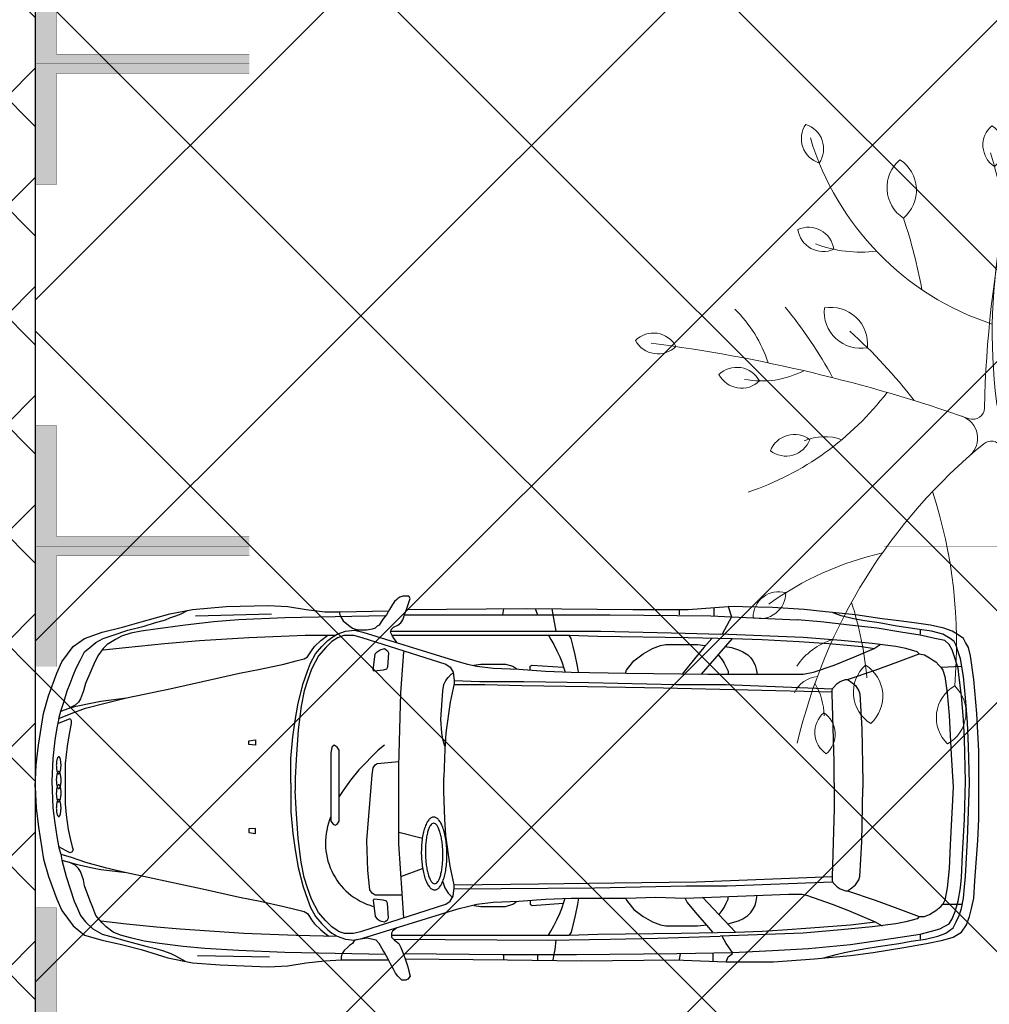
# Model space of a CAD drawing. Header units: millimetres. Extents: x 747415 to 1601423, y -236173 to 551995.
# Tile 340 of 549: x 1062428 to 1067454, y 208563 to 213667. Entities that reach past the tile are written whole.
import ezdxf

# ---------------------------------------------------------------- set-up
doc = ezdxf.new("R2010")
doc.units = ezdxf.units.MM
doc.header["$LTSCALE"] = 100
doc.header["$MEASUREMENT"] = 0
doc.linetypes.add('DASHED2', pattern=[9.525, 6.35, -3.175])
doc.layers.get('0').update_dxf_attribs({"linetype": 'CONTINUOUS', "lineweight": 0})
for name, color, linetype in [('T--A9041_VERHARDING_Parkeren', 9, 'CONTINUOUS'), ('T--L9041_VERHARDING_Parkeren', 9, 'DASHED2'), ('T--L9041_VERHARDING_Wegen', 7, 'CONTINUOUS'), ('T--L9082_INRICHTING_SPECIFIEK_Auto', 8, 'CONTINUOUS')]:
    doc.layers.add(name, color=color, linetype=linetype)
for name, color, linetype, lineweight in [('T--A9041_VERHARDING_Wegen', 21, 'CONTINUOUS', 0), ('T--A9042_BEPLANTING', 90, 'CONTINUOUS', 0), ('T--L9042_BOMEN', 84, 'CONTINUOUS', 0), ('T--L9067_BEHEERVOORZIENING_Belijning', 7, 'DASHED2', 0)]:
    doc.layers.add(name, color=color, linetype=linetype, lineweight=lineweight)
doc.layers.add('T--A9072_BELIJNING', color=7, linetype='CONTINUOUS', lineweight=0, true_color=0xffffff)

# ---------------------------------------------------------------- blocks, each defined once
blk = doc.blocks.new('auto33')
for p, q in [((2426.937, 925.125), (2421.775, 894.2)), ((2592.1, 926.137), (2602.75, 894.2)), ((3337.262, 920.812), (3337.262, 894.2)), ((3518.237, 931.462), (3518.237, 888.875)), ((830.324, 888.875), (1224.2, 899.525)), ((4588.075, 819.687), (4588.075, 793.075)), ((3454.362, 585.487), (3614.037, 771.775)), ((2006.612, -266.126), (1884.2, -234.188)), ((1894.85, -463.063), (2006.612, -420.476)), ((3459.687, -569.513), (3630.012, -750.475)), ((4588.075, -761.125), (4588.075, -787.738)), ((2427.1, -867.575), (2427.1, -894.188)), ((2602.75, -867.575), (2602.75, -894.188)), ((3342.587, -862.25), (3337.262, -894.188)), ((3512.912, -858.813), (3512.912, -899.513)), ((840.975, -872.9), (1213.55, -878.225))]:
    blk.add_line(p, q)
for points in [[(1873.55, 750.487), (1852.262, 782.425), (1841.612, 803.712), (1846.937, 819.687), (1857.587, 830.325), (1878.875, 840.974), (1894.85, 851.612), (1905.487, 867.587), (1916.137, 899.525), (1926.775, 926.137), (1932.099, 942.1), (1937.425, 958.075), (1942.75, 979.362), (1937.425, 990), (1905.487, 990), (1889.525, 984.687), (1878.875, 979.362), (1873.55, 974.037), (1862.912, 963.387), (1852.262, 947.425), (1836.3, 920.812), (1820.325, 894.2), (1804.362, 872.912), (1793.712, 856.937), (1783.075, 840.974), (1772.424, 835.65), (1761.775, 825), (1745.812, 819.687), (1719.2, 814.362), (1655.325, 814.362)], [(0, 0), (5.325, 117.099), (15.975, 218.225), (42.587, 383.225), (69.2, 473.712), (111.775, 590.812), (138.387, 649.362), (196.937, 729.2), (255.487, 771.775), (345.975, 803.712), (452.425, 830.325), (548.225, 856.937), (697.262, 899.525), (814.362, 920.812), (989.999, 936.775), (1208.225, 942.1), (1309.362, 936.775), (1405.162, 920.812), (1500.975, 910.162), (1580.812, 910.162), (1833.062, 915.425)], [(1924.637, 920.799), (2544.2, 926.137), (3097.749, 920.812), (3385.162, 920.812), (3592.75, 936.775)], [(2677.262, 926.137), (2682.587, 894.2), (2698.55, 809.037)], [(3592.75, 936.775), (3608.712, 883.55), (3560.812, 793.075)], [(3582.099, -904.838), (3826.937, -904.838), (4039.85, -888.863), (4226.137, -872.9), (4343.237, -856.938), (4502.912, -830.325), (4620.012, -809.025), (4705.174, -793.063), (4758.4, -777.1), (4800.975, -750.475), (4827.587, -713.225), (4843.562, -670.638), (4854.2, -628.063), (4864.849, -574.838), (4870.175, -484.35), (4886.137, -276.776), (4891.462, -165), (4891.462, 31.937), (4891.462, 186.3), (4880.812, 383.225), (4864.849, 558.875), (4848.875, 681.299), (4838.237, 723.875), (4822.262, 750.487), (4811.625, 771.775), (4779.687, 793.075), (4753.075, 809.037), (4710.487, 825), (4641.3, 840.974), (4556.137, 851.612), (4476.3, 862.262), (4391.137, 872.912), (4252.75, 894.2), (4098.399, 910.162), (3986.625, 920.812), (3821.624, 931.462), (3592.75, 936.775)], [(122.425, 356.612), (133.062, 393.875), (149.037, 447.099), (165, 500.325), (180.975, 537.587), (196.937, 580.162), (212.912, 617.425), (234.2, 660), (255.487, 702.587), (282.1, 723.875), (314.037, 750.487), (351.299, 771.775), (404.525, 787.75), (479.037, 814.362), (564.2, 835.65), (617.425, 851.612), (675.975, 867.587), (697.262, 878.225), (729.2, 888.875), (755.812, 899.525), (789.287, 916.25)], [(1815, 888.875), (1293.387, 878.225), (1053.875, 867.587), (926.137, 856.937), (777.1, 840.974), (622.75, 819.687), (548.225, 809.037), (495, 798.387), (447.1, 782.425), (415.162, 766.462), (372.587, 739.837), (351.299, 718.55), (324.675, 681.299), (303.387, 638.712), (287.425, 601.449), (260.812, 537.587), (250.162, 500.325), (234.2, 457.75), (223.55, 441.774), (207.587, 425.812), (175.65, 409.837)], [(1575.487, 910.162), (1580.812, 888.875), (1596.775, 862.262), (1623.387, 840.974), (1644.687, 825), (1676.612, 814.362)], [(1914.362, 894.2), (2581.462, 894.2), (2980.65, 894.2), (3502.262, 888.875), (3608.712, 883.55), (3949.362, 867.587)], [(4087.75, -883.55), (4151.625, -867.575), (4194.2, -856.938), (4247.425, -846.288), (4305.974, -835.638), (4369.85, -825), (4476.3, -809.025), (4540.174, -798.388), (4614.687, -787.738), (4678.562, -771.775), (4721.137, -755.8), (4758.4, -729.188), (4774.362, -697.251), (4790.325, -665.326), (4800.975, -628.063), (4811.625, -574.838), (4816.937, -516.288), (4822.262, -463.063), (4832.912, -271.451), (4843.562, 21.3), (4838.237, 212.912), (4832.912, 335.325), (4822.262, 463.075), (4811.625, 574.837), (4795.65, 665.325), (4785.012, 702.587), (4774.362, 734.525), (4763.712, 755.812), (4742.424, 771.775), (4705.174, 793.075), (4646.625, 809.037), (4572.1, 819.687), (4465.649, 835.65), (4375.175, 851.612), (4300.649, 862.262), (4242.1, 872.912), (4178.237, 888.875), (4135.649, 904.837)], [(3614.037, -856.938), (3821.624, -846.288), (4007.912, -835.638), (4226.137, -814.35), (4343.237, -798.388), (4449.687, -782.413), (4518.875, -771.775), (4588.075, -761.125), (4646.625, -745.163), (4689.2, -734.513), (4737.099, -707.9), (4753.075, -681.288), (4769.037, -644.025), (4785.012, -590.8), (4795.65, -521.613), (4800.975, -468.388), (4806.3, -345.963), (4816.937, -165), (4822.262, 31.937), (4816.937, 250.162), (4811.625, 351.3), (4800.975, 473.712), (4790.325, 569.525), (4785.012, 617.425), (4763.712, 681.299), (4753.075, 713.225), (4737.099, 739.837), (4715.812, 761.137), (4662.587, 771.775), (4588.075, 787.75), (4486.937, 803.712), (4364.525, 825), (4220.812, 840.974), (4071.787, 856.937), (3949.362, 867.587)], [(122.425, 356.612), (186.287, 383.225), (260.812, 409.837), (361.937, 436.449), (473.712, 463.075), (697.262, 510.975), (867.587, 548.225), (1059.2, 590.812), (1165.65, 612.1), (1288.075, 638.712), (1351.937, 654.687), (1394.525, 665.325), (1410.487, 675.975), (1421.137, 691.937), (1431.774, 707.912), (1447.75, 729.2), (1479.687, 761.137), (1516.937, 787.75)], [(351.299, 713.225), (468.387, 723.875), (670.649, 745.162), (851.612, 761.137), (1107.1, 777.1), (1399.837, 787.75), (1554.2, 787.75)], [(1325.325, 21.3), (1325.325, 149.037), (1335.975, 260.812), (1346.612, 345.975), (1362.587, 436.449), (1389.2, 537.587), (1410.487, 601.449), (1426.45, 644.037), (1453.074, 691.937), (1485, 729.2), (1516.937, 761.137), (1538.225, 777.1), (1564.837, 793.075), (1607.425, 809.037), (1655.325, 814.362), (1697.912, 803.712), (2145, 665.325), (2198.225, 649.362), (2240.812, 638.712), (2288.712, 628.075), (2373.875, 617.425), (2506.937, 612.1), (2645.325, 601.449), (2778.387, 596.137), (3065.812, 590.812), (3486.3, 585.487), (3858.874, 585.487), (3981.299, 585.487), (4034.525, 596.137), (4140.974, 633.387), (4247.425, 675.975), (4348.55, 718.55)], [(1570.162, 777.1), (1538.225, 755.812), (1506.3, 723.875), (1469.037, 681.299), (1431.774, 612.1), (1410.487, 553.55), (1394.525, 500.325), (1378.55, 420.487), (1362.587, 298.062), (1351.937, 143.712), (1346.612, 47.912), (1346.612, -15.963)], [(1570.162, 777.1), (1602.1, 787.75), (1650, 787.75), (1692.587, 777.1), (2129.037, 638.712), (2150.325, 622.75), (2166.3, 596.137), (2171.612, 553.55), (2171.612, 537.587), (2150.325, 441.774), (2129.037, 282.099), (2123.712, 196.937), (2118.387, 53.224)], [(1843.387, 809.037), (2475, 809.037), (2932.75, 809.037), (3369.2, 798.387), (3550.162, 793.075)], [(1849.6, 787.75), (2086.462, 787.75), (2437.75, 787.75), (2661.3, 787.75), (2767.75, 787.75), (2916.775, 782.425), (3385.162, 777.1), (3614.037, 771.775)], [(2661.3, 787.75), (2671.937, 766.462), (2687.912, 739.837), (2703.875, 707.912), (2719.85, 675.975), (2730.487, 649.362), (2741.137, 612.1), (2746.462, 596.137)], [(2815.65, 596.137), (2810.325, 628.075), (2799.687, 686.612), (2789.037, 729.2), (2778.387, 771.775), (2767.75, 787.75)], [(3507.587, 771.775), (3465.012, 723.875), (3417.099, 665.325), (3374.524, 612.1), (3353.237, 585.487)], [(4210.175, 558.875), (4353.875, 606.774), (4470.975, 649.362), (4582.749, 691.937), (4572.1, 702.587), (4513.562, 718.55), (4460.324, 729.2), (4337.912, 745.162), (4178.237, 761.137), (3981.299, 777.1), (3550.162, 793.075)], [(3614.037, 771.775), (3768.4, 766.462), (3960.012, 755.812), (4114.362, 745.162), (4284.687, 729.2), (4348.55, 718.55), (4380.487, 739.837)], [(1756.462, 601.449), (1751.137, 606.774), (1761.775, 691.937), (1772.424, 702.587), (1788.387, 713.225), (1809.687, 718.55), (1825.65, 707.912), (1830.975, 697.262), (1825.65, 622.75), (1820.325, 612.1), (1804.362, 606.774), (1756.462, 601.449)], [(3060.487, 590.812), (3065.812, 606.774), (3076.462, 622.75), (3103.074, 654.687), (3150.975, 691.937), (3198.875, 718.55), (3241.462, 734.525), (3268.075, 739.837), (3433.075, 739.837), (3473.374, 734.087)], [(3576.774, 729.2), (3608.712, 723.875), (3645.975, 713.225), (3667.262, 702.587), (3693.874, 686.612), (3709.85, 670.65), (3720.487, 654.687), (3731.137, 633.387), (3736.462, 612.1), (3741.787, 585.487)], [(1910.812, -675.963), (1884.2, -292.738), (1884.2, 111.775), (1894.85, 489.687), (1910.812, 702.587)], [(3539.524, 686.612), (3560.812, 660), (3571.462, 644.037), (3582.099, 622.75), (3592.75, 601.449), (3592.75, 585.487)], [(4582.749, 691.937), (4609.362, 686.612), (4635.975, 670.65), (4651.937, 660), (4667.912, 649.362), (4683.875, 633.387), (4694.525, 622.75), (4800.975, 628.075)], [(2272.749, 633.387), (2310, 638.712), (2437.75, 638.712), (2475, 628.075), (2490.975, 617.425), (2496.3, 612.1)], [(2565.487, 606.774), (2565.487, 628.075), (2576.137, 633.387), (2735.812, 622.75)], [(4694.525, 622.75), (4705.174, 606.774), (4715.812, 574.837), (4726.462, 489.687), (4737.099, 372.587), (4747.75, 170.325), (4758.4, 0), (4742.424, -298.063), (4737.099, -420.476), (4726.462, -521.613), (4715.812, -585.475), (4705.174, -606.775)], [(2123.712, 212.912), (2113.074, 250.162), (2107.75, 282.099), (2102.425, 351.3), (2113.074, 500.325), (2118.387, 532.262), (2129.037, 553.55), (2139.687, 569.525), (2155.65, 585.487), (2166.3, 590.812)], [(2171.612, 553.55), (2304.687, 548.225), (2533.55, 548.225), (2868.875, 542.912), (3321.3, 532.262), (3582.099, 532.262), (4130.325, 510.975)], [(2171.612, 532.262), (2331.3, 532.262), (2522.912, 526.937), (2863.55, 521.612), (3257.424, 516.3), (4130.325, 495)], [(4140.974, 21.3), (4140.974, 133.062), (4130.325, 484.362), (4130.325, 505.65), (4135.649, 516.3), (4156.937, 537.587), (4172.912, 548.225), (4199.525, 558.875), (4210.175, 558.875), (4226.137, 548.225), (4252.75, 526.937), (4268.712, 500.325), (4274.037, 484.362), (4284.687, 303.387), (4290.012, 26.612), (4290.012, -5.313)], [(133.062, 393.875), (175.65, 409.837), (212.912, 420.487), (287.425, 436.449), (340.65, 447.099), (473.712, 463.075)], [(122.425, 356.612), (111.775, 308.712), (101.137, 244.837), (90.487, 149.037), (85.162, 31.937), (90.487, -106.451), (101.137, -186.288), (111.775, -255.475), (122.425, -314.025), (133.062, -345.963)], [(117.1, 330), (180.975, 356.612), (186.287, 345.975), (186.287, 330), (175.65, 276.774), (165, 212.912), (154.362, 122.424), (154.362, -85.163), (159.675, -143.7), (170.324, -218.225), (180.975, -266.126), (191.612, -308.7), (196.937, -324.675), (191.612, -335.325), (180.975, -340.638), (159.675, -330), (122.425, -308.7)], [(1107.225, 241.062), (1141.85, 246.187), (1141.85, 219.062), (1107.225, 222.312), (1107.225, 241.062)], [(1532.912, 175.65), (1532.912, -175.638), (1543.55, -191.613), (1554.2, -196.938), (1564.837, -191.613), (1575.487, -175.638), (1575.487, -159.675), (1575.487, 191.612), (1564.837, 207.587), (1548.875, 218.225), (1538.225, 207.587), (1532.912, 175.65)], [(1809.687, 218.225), (1777.75, 191.612), (1676.612, 90.487), (1634.037, 37.262), (1607.425, 0), (1596.775, -15.963), (1575.487, -47.9)], [(1900.162, -558.863), (1761.775, -558.863), (1745.812, -548.225), (1735.162, -532.251), (1724.525, -431.125), (1719.2, -276.776), (1745.812, 63.875), (1751.137, 101.137), (1761.775, 117.099), (1772.424, 122.424), (1884.2, 133.062)], [(1570.162, -745.163), (1602.1, -755.8), (1650, -755.8), (1692.587, -745.163), (2129.037, -606.775), (2150.325, -590.8), (2166.3, -564.188), (2171.612, -521.613), (2171.612, -505.638), (2150.325, -409.838), (2129.037, -250.163), (2123.712, -165), (2118.387, -21.288), (2118.387, 53.224)], [(0, 0), (5.325, -106.451), (15.975, -207.575), (42.587, -372.575), (69.2, -463.063), (111.775, -580.163), (138.387, -638.713), (196.937, -718.55), (255.487, -766.45), (345.975, -793.063), (447.1, -814.35), (548.225, -840.963), (686.612, -883.55), (814.362, -910.163), (958.062, -920.8), (1208.225, -931.45), (1309.362, -926.125), (1405.162, -910.163), (1500.975, -899.513), (1586.137, -894.188), (1830.975, -894.188)], [(1325.325, 21.3), (1325.325, -127.738), (1335.975, -239.513), (1346.612, -324.675), (1362.587, -415.163), (1389.2, -516.288), (1410.487, -580.163), (1426.45, -622.738), (1453.074, -670.638), (1485, -707.9), (1516.937, -739.838), (1538.225, -755.8), (1564.837, -771.775), (1607.425, -787.738), (1655.325, -793.063), (1697.912, -782.413), (2145, -644.025), (2198.225, -628.063), (2240.812, -617.413), (2288.712, -606.775), (2373.875, -596.125), (2506.937, -590.8), (2645.325, -580.163), (2778.387, -574.838), (3065.812, -574.838), (3214.849, -569.513), (3369.2, -574.838), (3640.65, -564.188), (3906.787, -553.55), (3975.974, -553.55), (3997.262, -558.863), (4130.325, -606.775), (4215.487, -638.713), (4353.875, -697.251), (4391.137, -718.55)], [(4140.974, 21.3), (4140.974, 0), (4140.974, -111.776), (4130.325, -463.063), (4130.325, -484.35), (4135.649, -495), (4156.937, -516.288), (4172.912, -526.938), (4199.525, -537.576), (4210.175, -537.576), (4226.137, -526.938), (4252.75, -505.638), (4268.712, -479.025), (4274.037, -463.063), (4284.687, -282.088), (4290.012, -5.313)], [(1570.162, -745.163), (1538.225, -723.863), (1506.3, -691.938), (1469.037, -649.35), (1431.774, -580.163), (1410.487, -521.613), (1394.525, -468.388), (1378.55, -388.55), (1362.587, -266.126), (1351.937, -111.776), (1346.612, -15.963)], [(1107.225, -234.988), (1141.85, -240.113), (1141.85, -212.988), (1107.225, -216.238), (1107.225, -234.988)], [(133.062, -345.963), (186.287, -361.938), (260.812, -388.55), (361.937, -415.163), (473.712, -441.775), (697.262, -489.675), (867.587, -526.938), (1059.2, -569.513), (1165.65, -590.8), (1288.075, -617.413), (1351.937, -633.388), (1394.525, -644.025), (1410.487, -654.675), (1421.137, -670.638), (1431.774, -686.613), (1447.75, -707.9), (1479.687, -739.838), (1500.975, -755.8), (1522.262, -771.775)], [(133.062, -345.963), (138.387, -377.901), (159.675, -463.063), (180.975, -526.938), (202.262, -590.8), (218.225, -628.063), (234.2, -665.326), (260.812, -697.251), (298.062, -734.513), (345.975, -761.125), (404.525, -777.1), (457.75, -793.063), (521.612, -809.025), (580.162, -825), (622.75, -835.638), (660, -846.288), (702.587, -862.25), (723.875, -872.9), (745.162, -883.55), (776.312, -902.238)], [(138.387, -377.901), (175.65, -388.55), (212.912, -399.188), (287.425, -415.163), (340.65, -425.8), (473.712, -441.775)], [(1815, -867.575), (1293.387, -856.938), (1053.875, -846.288), (878.225, -835.638), (766.45, -825), (644.037, -809.025), (564.2, -798.388), (500.325, -782.413), (441.775, -766.45), (404.525, -750.475), (367.262, -723.863), (345.975, -702.575), (314.037, -665.326), (298.062, -622.738), (282.1, -585.475), (255.487, -510.963), (250.162, -479.025), (234.2, -436.45), (223.55, -420.476), (207.587, -404.513), (175.65, -388.55)], [(2113.074, -489.675), (2123.712, -521.613), (2139.687, -548.225), (2150.325, -558.863), (2160.975, -569.513)], [(2171.612, -505.638), (2608.075, -500.325), (3001.937, -495), (3427.75, -489.675), (4130.325, -463.063)], [(2171.612, -526.938), (2900.812, -521.613), (3374.524, -510.963), (3587.425, -510.963), (4130.325, -489.675)], [(4210.175, -537.576), (4353.875, -585.475), (4470.975, -628.063), (4582.749, -670.638), (4572.1, -681.288), (4513.562, -697.251), (4460.324, -707.9), (4337.912, -723.863), (4178.237, -739.838), (3981.299, -755.8), (3550.162, -771.775)], [(3589.962, -707.926), (3645.975, -691.938), (3667.262, -681.288), (3693.874, -665.326), (3709.85, -649.35), (3720.487, -633.388), (3731.137, -612.088), (3736.462, -590.8), (3741.574, -560.151)], [(1756.462, -580.163), (1751.137, -585.475), (1761.775, -670.638), (1772.424, -681.288), (1788.387, -691.938), (1809.687, -697.251), (1825.65, -686.613), (1830.975, -675.963), (1825.65, -601.45), (1820.325, -590.8), (1804.362, -585.475), (1756.462, -580.163)], [(2272.749, -612.088), (2310, -617.413), (2437.75, -617.413), (2475, -606.775), (2490.975, -596.125), (2496.3, -590.8)], [(2565.487, -585.475), (2565.487, -606.775), (2576.137, -612.088), (2735.812, -601.45)], [(2661.3, -766.45), (2671.937, -745.163), (2687.912, -718.55), (2703.875, -686.613), (2719.85, -654.675), (2730.487, -628.063), (2741.137, -590.8), (2746.462, -574.838)], [(2815.65, -574.838), (2810.325, -606.775), (2799.687, -665.326), (2789.037, -707.9), (2778.387, -750.475), (2767.75, -766.45)], [(3060.487, -574.838), (3065.812, -585.475), (3076.462, -601.45), (3103.074, -633.388), (3150.975, -670.638), (3198.875, -697.251), (3241.462, -713.225), (3268.075, -718.55), (3433.075, -718.55), (3480.975, -713.225)], [(3512.912, -750.475), (3470.325, -702.575), (3433.075, -660.001), (3379.849, -596.125), (3369.2, -574.838)], [(3544.849, -660.001), (3560.812, -638.713), (3571.462, -622.738), (3582.099, -601.45), (3592.75, -580.163), (3592.75, -566.063)], [(4582.749, -670.638), (4609.362, -670.638), (4635.975, -660.001), (4667.912, -638.713), (4694.525, -617.413), (4705.174, -606.775), (4806.3, -606.775)], [(340.65, -691.938), (473.712, -707.9), (628.062, -723.863), (750.487, -734.513), (1080.487, -755.8), (1351.937, -766.45), (1564.837, -771.775)], [(3630.012, -750.475), (3768.4, -745.163), (3874.85, -739.838), (4018.549, -729.188), (4226.137, -713.225), (4353.875, -697.251)], [(1873.55, -729.188), (1852.262, -745.163), (1846.937, -755.8), (1846.937, -777.1), (1862.912, -793.063), (1884.2, -809.025), (1894.85, -830.325), (1905.487, -856.938), (1916.137, -883.55), (1926.775, -915.475), (1932.099, -931.45), (1937.425, -952.738), (1942.75, -979.351), (1932.099, -995.325), (1921.462, -1000.638), (1900.162, -1000.638), (1878.875, -979.351), (1868.225, -963.388), (1857.587, -942.1), (1841.612, -915.475), (1830.975, -894.188), (1809.687, -856.938), (1804.362, -846.288), (1783.075, -809.025), (1767.1, -793.063), (1719.2, -782.413), (1655.325, -793.063)], [(1846.937, -766.45), (2086.462, -766.45), (2437.75, -766.45), (2661.3, -766.45), (2767.75, -766.45), (2916.775, -761.125), (3347.912, -755.8), (3630.012, -750.475)], [(1655.325, -793.063), (1644.687, -809.025), (1628.712, -819.676), (1618.075, -830.325), (1602.1, -846.288), (1591.462, -862.25), (1586.137, -878.225), (1586.137, -894.188)], [(1857.287, -787.438), (2661.3, -793.063), (2980.65, -787.738), (3225.487, -782.413), (3550.162, -771.775)], [(2698.55, -793.063), (2693.237, -840.963), (2687.912, -867.575), (2682.587, -894.188)], [(3582.099, -904.838), (3592.75, -878.225), (3614.037, -862.25), (3614.037, -856.938), (3582.099, -809.025), (3560.812, -771.775)], [(1905.487, -862.25), (2421.775, -867.575), (2805, -867.575), (3326.625, -862.25), (3614.037, -856.938)], [(1916.137, -888.863), (2448.387, -894.188), (2831.625, -899.513), (3315.975, -894.188), (3582.099, -904.838)]]:
    blk.add_lwpolyline(points)
for points in [[(121.249, 70.05, 0.15715148), (123.632, 70.889, 0.0898848), (125.928, 73.391, 0.04910718), (128.05, 77.46, 0.03066448), (129.916, 82.938, 0.02177548), (131.455, 89.616, 0.01717029), (132.606, 97.236, 0.01477699), (133.328, 105.507, 0.01374023), (133.59, 114.11, 0.01374023), (133.384, 122.714, 0.01477699), (132.717, 130.989, 0.01717029), (131.614, 138.617, 0.02177548), (130.119, 145.305, 0.03066448), (128.289, 150.795, 0.04910718), (126.194, 154.877, 0.0898848), (123.914, 157.394, 0.15715148), (121.537, 158.249, 0.15715148), (119.155, 157.41, 0.0898848), (116.859, 154.908, 0.04910718), (114.737, 150.839, 0.03066448), (112.871, 145.361, 0.02177548), (111.332, 138.683, 0.01717029), (110.18, 131.063, 0.01477699), (109.459, 122.792, 0.01374023), (109.197, 114.189, 0.01374023), (109.403, 105.585, 0.01477699), (110.07, 97.31, 0.01717029), (111.172, 89.682, 0.02177548), (112.667, 82.994, 0.03066448), (114.498, 77.504, 0.04910718), (116.593, 73.422, 0.0898848), (118.873, 70.905, 0.15715148)], [(121.825, -7.038, 0.15570612), (124.227, -6.175, 0.08991562), (126.526, -3.65, 0.04943001), (128.633, 0.439, 0.0309529), (130.468, 5.935, 0.02200981), (131.96, 12.628, 0.01736704), (133.05, 20.26, 0.01495166), (133.699, 28.537, 0.01390479), (133.88, 37.142, 0.01390479), (133.587, 45.744, 0.01495166), (132.83, 54.013, 0.01736704), (131.64, 61.63, 0.02200981), (130.062, 68.302, 0.0309529), (128.155, 73.775, 0.04943001), (125.995, 77.836, 0.08991562), (123.663, 80.33, 0.15570612), (121.249, 81.162, 0.15570612), (118.847, 80.299, 0.08991562), (116.548, 77.774, 0.04943001), (114.441, 73.685, 0.0309529), (112.606, 68.189, 0.02200981), (111.114, 61.496, 0.01736704), (110.024, 53.864, 0.01495166), (109.375, 45.587, 0.01390479), (109.194, 36.982, 0.01390479), (109.487, 28.38, 0.01495166), (110.244, 20.111, 0.01736704), (111.434, 12.494, 0.02200981), (113.012, 5.822, 0.0309529), (114.919, 0.349, 0.04943001), (117.079, -3.712, 0.08991562), (119.411, -6.206, 0.15570612)], [(121.825, 13.112, 0.15570612), (119.411, 12.28, 0.08991562), (117.079, 9.786, 0.04943001), (114.919, 5.725, 0.0309529), (113.012, 0.252, 0.02200981), (111.434, -6.42, 0.01736704), (110.244, -14.037, 0.01495166), (109.487, -22.306, 0.01390479), (109.194, -30.908, 0.01390479), (109.375, -39.513, 0.01495166), (110.024, -47.79, 0.01736704), (111.114, -55.422, 0.02200981), (112.606, -62.115, 0.0309529), (114.441, -67.611, 0.04943001), (116.548, -71.7, 0.08991562), (118.847, -74.225, 0.15570612), (121.249, -75.088, 0.15570612), (123.663, -74.256, 0.08991562), (125.995, -71.762, 0.04943001), (128.155, -67.701, 0.0309529), (130.062, -62.228, 0.02200981), (131.64, -55.556, 0.01736704), (132.83, -47.939, 0.01495166), (133.587, -39.67, 0.01390479), (133.88, -31.068, 0.01390479), (133.699, -22.463, 0.01495166), (133.05, -14.186, 0.01736704), (131.96, -6.554, 0.02200981), (130.468, 0.139, 0.0309529), (128.633, 5.635, 0.04943001), (126.526, 9.724, 0.08991562), (124.227, 12.249, 0.15570612)], [(121.249, -63.976, 0.15715148), (118.873, -64.831, 0.0898848), (116.593, -67.348, 0.04910718), (114.498, -71.43, 0.03066448), (112.667, -76.92, 0.02177548), (111.172, -83.608, 0.01717029), (110.07, -91.236, 0.01477699), (109.403, -99.511, 0.01374023), (109.197, -108.115, 0.01374023), (109.459, -116.718, 0.01477699), (110.18, -124.989, 0.01717029), (111.332, -132.609, 0.02177548), (112.871, -139.287, 0.03066448), (114.737, -144.765, 0.04910718), (116.859, -148.834, 0.0898848), (119.155, -151.336, 0.15715148), (121.537, -152.175, 0.15715148), (123.914, -151.32, 0.0898848), (126.194, -148.803, 0.04910718), (128.289, -144.721, 0.03066448), (130.119, -139.231, 0.02177548), (131.614, -132.543, 0.01717029), (132.717, -124.915, 0.01477699), (133.384, -116.64, 0.01374023), (133.59, -108.036, 0.01374023), (133.328, -99.433, 0.01477699), (132.606, -91.162, 0.01717029), (131.455, -83.542, 0.02177548), (129.916, -76.864, 0.03066448), (128.05, -71.386, 0.04910718), (125.928, -67.317, 0.0898848), (123.632, -64.815, 0.15715148)], [(2070.489, -532.255, 0.12935202), (2083.407, -528.442, 0.08825051), (2095.727, -517.514, 0.05492558), (2106.975, -499.891, 0.03660649), (2116.718, -476.25, 0.02685995), (2124.583, -447.501, 0.0215486), (2130.266, -414.747, 0.01871385), (2133.55, -379.248, 0.01746963), (2134.308, -342.367, 0.01746963), (2132.512, -305.522, 0.01871385), (2128.229, -270.13, 0.0215486), (2121.626, -237.549, 0.02685995), (2112.955, -209.032, 0.03660649), (2102.549, -185.676, 0.05492558), (2090.81, -168.376, 0.08825051), (2078.187, -157.8, 0.12935202), (2065.166, -154.352, 0.12935202), (2052.247, -158.165, 0.08825051), (2039.928, -169.093, 0.05492558), (2028.68, -186.716, 0.03660649), (2018.937, -210.356, 0.02685995), (2011.072, -239.106, 0.0215486), (2005.389, -271.86, 0.01871385), (2002.105, -307.359, 0.01746963), (2001.347, -344.24, 0.01746963), (2003.143, -381.085, 0.01871385), (2007.426, -416.477, 0.0215486), (2014.029, -449.058, 0.02685995), (2022.7, -477.575, 0.03660649), (2033.105, -500.931, 0.05492558), (2044.845, -518.231, 0.08825051), (2057.468, -528.807, 0.12935202)], [(2070.489, -500.32, 0.15236329), (2079.253, -497.153, 0.08994173), (2087.578, -488.075, 0.05017132), (2095.144, -473.432, 0.0316287), (2101.66, -453.789, 0.02256312), (2106.876, -429.9, 0.01783336), (2110.592, -402.683, 0.01536641), (2112.664, -373.185, 0.01429585), (2113.013, -342.538, 0.01429585), (2111.625, -311.92, 0.01536641), (2108.555, -282.508, 0.01783336), (2103.919, -255.433, 0.02256312), (2097.896, -231.735, 0.0316287), (2090.718, -212.324, 0.05017132), (2082.66, -197.946, 0.08994173), (2074.032, -189.155, 0.15236329), (2065.166, -186.287, 0.15236329), (2056.402, -189.454, 0.08994173), (2048.077, -198.532, 0.05017132), (2040.511, -213.175, 0.0316287), (2033.995, -232.818, 0.02256312), (2028.779, -256.707, 0.01783336), (2025.063, -283.923, 0.01536641), (2022.991, -313.422, 0.01429585), (2022.642, -344.069, 0.01429585), (2024.03, -374.687, 0.01536641), (2027.1, -404.099, 0.01783336), (2031.736, -431.174, 0.02256312), (2037.758, -454.872, 0.0316287), (2044.937, -474.283, 0.05017132), (2052.994, -488.661, 0.08994173), (2061.622, -497.452, 0.15236329)]]:
    blk.add_lwpolyline(points, format="xyb", close=True)
blk.add_arc((1846.278, -288.964), 341.955, 156.406556, 253.844983)
blk = doc.blocks.new('boom26')
for centre, radius, start, end in [((155.7, 1905), 132.8, 103.0821, 209.3601), ((9.9, 1969.2), 132.8, 283.0821, 29.3601), ((2713.7, 860.7), 2847.5, 157.8706, 194.6902), ((-37, 1751.1), 132.8, 129.691, 235.969), ((-196.1, 1743.2), 132.8, 309.691, 55.969), ((25.8, 1694.3), 147.2, 169.7791, 241.1753), ((185.5, 1474.8), 132.8, 83.1766, 189.4546), ((70.3, 1584.8), 132.8, 263.1766, 9.4546), ((-362.8, 2000.5), 688.5, 293.5336, 321.1072), ((-659.1, 1432.1), 132.8, 149.5314, 255.8094), ((-806, 1370.7), 132.8, 329.5314, 75.8094), ((-199.5, 1371.8), 189.7, 139.2589, 245.537), ((-421.8, 1323), 189.7, 319.2589, 65.537), ((-1163.5, 1406.5), 132.8, 161.751, 268.029), ((-1294.2, 1315.4), 132.8, 341.751, 88.029), ((1710.4, 3800.5), 3830.1, 218.5331, 241.7877), ((-2075.7, 884.9), 1445.9, 355.513, 21.8929), ((368.4, 1461.7), 697.8, 193.8405, 224.247), ((936.5, 1172.1), 132.8, 82.8871, 189.1651), ((821.9, 1282.7), 132.8, 262.8871, 9.1651), ((1196.1, 1147.7), 132.8, 56.6076, 162.8856), ((1142.3, 1297.6), 132.8, 236.6076, 342.8856), ((280.5, 1007.6), 189.7, 103.0821, 209.3601), ((72.3, 1099.4), 189.7, 283.0821, 29.3601), ((2322.5, -556.2), 2147.2, 124.9862, 161.6941), ((1401.7, 856), 666.1, 151.7973, 176.9648), ((-924.8, 1385.2), 1141.4, 314.8692, 341.5947), ((1118, 714.4), 189.7, 56.6076, 162.8856), ((1041.1, 928.6), 189.7, 236.6076, 342.8856), ((-543.1, 3036.5), 2706.6, 291.933, 303.1444), ((-995.8, 509.1), 189.7, 9.3193, 115.5973), ((-890.6, 710.8), 189.7, 189.3193, 295.5973), ((-624.7, 1194.2), 679.7, 239.8131, 293.7836), ((-1943.9, 389.4), 132.8, 4.7677, 111.0458), ((-1859.3, 524.3), 132.8, 184.7677, 291.0458), ((-1360.8, 278.9), 189.7, 2.7217, 108.9997), ((1477.5, 301.2), 189.7, 51.1528, 157.4308), ((-332.2, 2833.4), 2847.5, 236.9681, 273.6695), ((-1233.1, 467.2), 189.7, 182.7217, 288.9997), ((1663.8, -420.8), 868.2, 103.3279, 127.7935), ((1421.3, 521.7), 189.7, 231.1528, 337.4308), ((-1941.9, -191.8), 688.5, 32.5366, 60.1102), ((-1756.6, 176.7), 132.8, 28.2156, 134.4936), ((-2516.8, -1438.1), 2188.5, 42.6505, 54.2085), ((1788.1, 224), 132.8, 36.861, 143.139), ((-1732.6, 334.1), 132.8, 208.2156, 314.4936), ((-1661.4, 385.1), 147.2, 248.8767, 308.1371), ((1150.6, -2047.2), 2308.7, 90.4669, 117.4844), ((1189, -2581.6), 2847.5, 74.9681, 112.0411), ((1702.7, 470.5), 412, 210.4763, 257.4087), ((1696.6, 157.7), 147.2, 86.8767, 146.1371), ((1788.1, 383.2), 132.8, 216.861, 323.139), ((1841.8, 2142.3), 2188.5, 240.6505, 252.2085), ((1975.9, 82.3), 132.8, 26.4801, 132.7581), ((2004.6, 238.9), 132.8, 206.4801, 312.7581), ((-1472.8, -25.2), 132.8, 36.8567, 143.1347), ((-2096.9, 3334.3), 3360.2, 281.2858, 286.2361), ((356.9, 5737.6), 5829.6, 254.94405, 265.30416), ((-157.6, 111.5), 120, 273.6695, 14.6232), ((75.4, 169), 120, 194.6902, 292.0411), ((1190, -41.5), 189.7, 26.4801, 132.7581), ((1591.9, 10.8), 132.8, 26.4801, 132.7581), ((1620.6, 167.4), 132.8, 206.4801, 312.7581), ((-1472.8, 134.1), 132.8, 216.8567, 323.1347), ((1231, 182.4), 189.7, 206.4801, 312.7581), ((112.8, -52.2), 60, 117.4844, 215.9239), ((-1908.4, 529.4), 1457.9, 283.3232, 338.4729), ((-125.3, -132.2), 60, 337.2295, 85.3042), ((2370, 1583.2), 2847.5, 215.9239, 253.3681), ((26.2, -236.7), 120, 37.8277, 157.4981), ((7467.3, -3319.2), 8174.3, 157.22955, 169.12777), ((935.3, -2818.2), 2533.1, 81.5413, 104.631), ((1436.7, -451.9), 189.7, 26.4801, 132.7581), ((-1279.7, -546.1), 189.7, 36.861, 143.139), ((1477.7, -228.1), 189.7, 206.4801, 312.7581), ((-420.9, -3045), 2706.6, 97.0317, 105.1444), ((-1279.7, -318.6), 189.7, 216.861, 323.139), ((1340.5, -2672.1), 2706.6, 124.198, 134.5901), ((-1630.3, -622.3), 666.1, 335.8015, 3.4272), ((-1216.7, -1716.6), 1510.5, 15.1971, 49.2879), ((-499.6, -846.6), 189.7, 80.7132, 186.9912), ((-657.3, -682.5), 189.7, 260.7132, 6.9912), ((2197.5, -384.9), 1620.7, 189.2555, 212.2447), ((1328, -877.2), 189.7, 38.5051, 144.7832), ((1290.8, -2554.5), 1790.5, 91.6796, 104.4588), ((1321.5, -649.7), 189.7, 218.5051, 324.7832), ((-978.1, -934.8), 132.8, 94.7219, 200.9999), ((-1113, -850.1), 132.8, 274.7219, 20.9999), ((-1519.8, -956.6), 132.8, 52.7003, 158.9783), ((-1563.3, -803.4), 132.8, 232.7003, 338.9783), ((590.2, -2836.8), 2188.5, 114.7162, 126.2743), ((236.8, -925), 259.2, 156.2605, 200.3773), ((1371.2, -846.4), 350.7, 193.7041, 232.3597), ((1513.1, -1078.2), 132.8, 36.8567, 143.1347), ((-804.5, -1188.3), 475.6, 345.8111, 23.9227), ((89.6, -1072.6), 132.8, 139.2589, 245.537), ((-66, -1106.8), 132.8, 319.2589, 65.537), ((1364.1, -1014.7), 147.2, 182.1991, 241.4596), ((1406.1, -1337.2), 339.5, 87.2638, 117.1832), ((1513.2, -918.9), 132.8, 216.8567, 323.1347), ((898.6, -1201.6), 132.8, 160.9227, 267.2007), ((766.7, -1290.9), 132.8, 340.9227, 87.2007), ((-247.9, -1843.7), 688.5, 104.6024, 132.176), ((-275.4, -1349), 132.8, 114.555, 220.833), ((-431, -1315), 132.8, 294.555, 40.833), ((-478.9, -1770.2), 132.8, 114.871, 221.149), ((-634.7, -1737.1), 132.8, 294.871, 41.149)]:
    blk.add_arc(centre, radius, start, end)
blk = doc.blocks.new('9041_parkeerplaats_2500x5000_hoeklijn')
at = {"layer": 'T--A9072_BELIJNING', "linetype": 'Continuous'}
h = blk.add_hatch(color=256, dxfattribs=at)
h.paths.add_polyline_path([(-1200, -1390), (-1250, -1390), (-1250, -2500), (-625, -2500), (-625, -2390), (-1200, -2390)])
h.paths.add_polyline_path([(1250, -1390), (1200, -1390), (1200, -2390), (625, -2390), (625, -2500), (1250, -2500)])
at = {"layer": 'T--L9067_BEHEERVOORZIENING_Belijning', "const_width": 1}
for points in [[(-1200, -1390), (-1250, -1390), (-1250, -2500), (-625, -2500), (-625, -2390), (-1200, -2390)], [(1250, -1390), (1200, -1390), (1200, -2390), (625, -2390), (625, -2500), (1250, -2500)]]:
    blk.add_lwpolyline(points, close=True, dxfattribs=at)
blk = doc.blocks.new('*U259')
at = {"layer": 'T--L9067_BEHEERVOORZIENING_Belijning'}
blk.add_blockref('9041_parkeerplaats_2500x5000_hoeklijn', (0, 1945, -0.5), dxfattribs=at)
blk = doc.blocks.new('*U260')
at = {"layer": 'T--L9067_BEHEERVOORZIENING_Belijning', "color": 0, "linetype": 'ByBlock', "lineweight": -2, "transparency": 16777216}
for p in [(10000, 0), (12500, 0), (15000, 0)]:
    blk.add_blockref('*U259', p, dxfattribs=at)

msp = doc.modelspace()

# ---------------------------------------------------------------- hatches: boundary and pattern name
at = {"layer": 'T--A9041_VERHARDING_Parkeren', "linetype": 'Continuous'}
h = msp.add_hatch(dxfattribs=at)
h.set_pattern_fill('ANSI37', color=256, scale=10000, style=0)
h.paths.add_polyline_path([(1072508.673, 229007.436), (1071884.082, 228822.796), (1068974.115, 227935.49), (1066078.944, 227020.696), (1063200.222, 226074.16), (1062508.673, 225836.534), (1062508.673, 193325.106), (1072508.673, 193325.106)])
at = {"layer": 'T--A9041_VERHARDING_Wegen', "linetype": 'Continuous'}
h = msp.add_hatch(dxfattribs=at)
h.set_pattern_fill('AR-HBONE', color=256, scale=100, style=0)
h.paths.add_polyline_path([(1062508.673, 225836.534), (1057496.52, 224068.296), (1057496.52, 193125.106), (1062508.673, 193125.106)])
at = {"layer": 'T--A9042_BEPLANTING'}
h = msp.add_hatch(dxfattribs=at)
h.set_pattern_fill('GRASS', color=256, scale=1500, style=0)
edge = h.paths.add_edge_path()
edge.add_line((1194589.183, 247525.193), (1194593.64, 247264.881))
edge.add_line((1194593.64, 247264.881), (1189597.042, 247120.843))
edge.add_line((1189597.042, 247120.843), (1179615.176, 246734.424))
edge.add_line((1179615.176, 246734.424), (1169673.169, 246260.926))
edge.add_line((1169673.169, 246260.926), (1159743.156, 245284.429))
edge.add_line((1159743.156, 245284.429), (1149794.302, 244232.037))
edge.add_line((1149794.302, 244232.037), (1139904.319, 243419.621))
edge.add_line((1139904.319, 243419.621), (1138613.747, 243325.021))
edge.add_line((1138613.747, 243325.021), (1135690.007, 243117.197))
edge.add_line((1135690.007, 243117.197), (1132771.926, 242932.503))
edge.add_line((1132771.926, 242932.503), (1129859.398, 242758.599))
edge.add_line((1129859.398, 242758.599), (1126616.556, 242566.575))
edge.add_line((1126616.556, 242566.575), (1123385.964, 242364.695))
edge.add_line((1123385.964, 242364.695), (1120184.728, 242139.833))
edge.add_line((1120184.728, 242139.833), (1117014.113, 241880.011))
edge.add_line((1117014.113, 241880.011), (1113876.289, 241570.228))
edge.add_line((1113876.289, 241570.228), (1110773.76, 241198.319))
edge.add_line((1110773.76, 241198.319), (1107692.214, 240764.72))
edge.add_line((1107692.214, 240764.72), (1104624.361, 240306.925))
edge.add_line((1104624.361, 240306.925), (1101572.465, 239835.828))
edge.add_line((1101572.465, 239835.828), (1100403.086, 239650.924))
edge.add_line((1100403.086, 239650.924), (1097780.987, 239217.99))
edge.add_line((1097780.987, 239217.99), (1095157.329, 238732.83))
edge.add_line((1095157.329, 238732.83), (1092526.922, 238274.052))
edge.add_line((1092526.922, 238274.052), (1089457.602, 237766.051))
edge.add_line((1089457.602, 237766.051), (1086388.73, 237224.846))
edge.add_line((1086388.73, 237224.846), (1083401.545, 236651.668))
edge.add_line((1083401.545, 236651.668), (1080469.385, 236024.459))
edge.add_line((1080469.385, 236024.459), (1077519.444, 235269.823))
edge.add_line((1077519.444, 235269.823), (1074567.867, 234454.498))
edge.add_line((1074567.867, 234454.498), (1071611.505, 233602.32))
edge.add_line((1071611.505, 233602.32), (1068661.406, 232725.291))
edge.add_line((1068661.406, 232725.291), (1065719.424, 231822.381))
edge.add_line((1065719.424, 231822.381), (1062684.54, 230856.109))
edge.add_line((1062684.54, 230856.109), (1059866.196, 229920.836))
edge.add_line((1059866.196, 229920.836), (1056845.381, 228880.035))
edge.add_line((1056845.381, 228880.035), (1054034.15, 227860.451))
edge.add_line((1054034.15, 227860.451), (1051908.682, 227043.859))
edge.add_line((1051908.682, 227043.859), (1051192.354, 226766.278))
edge.add_line((1051192.354, 226766.278), (1050671.69, 226564.519))
edge.add_line((1050671.69, 226564.519), (1049927.631, 226262.62))
edge.add_line((1049927.631, 226262.62), (1049070.32, 225903.54))
edge.add_line((1049070.32, 225903.54), (1048360.834, 225606.376))
edge.add_line((1048360.834, 225606.376), (1045574.185, 224396.868))
edge.add_line((1045574.185, 224396.868), (1042746.023, 223102.062))
edge.add_line((1042746.023, 223102.062), (1039916.204, 221736.561))
edge.add_line((1039916.204, 221736.561), (1037264.038, 220364.549))
edge.add_line((1037264.038, 220364.549), (1036639.036, 220037.907))
edge.add_line((1036639.036, 220037.907), (1035761.731, 219567.084))
edge.add_line((1035761.731, 219567.084), (1034455.173, 218860.02))
edge.add_line((1034455.173, 218860.02), (1031834.519, 217415.207))
edge.add_line((1031834.519, 217415.207), (1029063.532, 215837.52))
edge.add_line((1029063.532, 215837.52), (1026493.513, 214322.916))
edge.add_line((1026493.513, 214322.916), (1023661.374, 212596.81))
edge.add_line((1023661.374, 212596.81), (1021148.701, 211011.913))
edge.add_line((1021148.701, 211011.913), (1018664.489, 209394.723))
edge.add_line((1018664.489, 209394.723), (1016111.63, 207674.051))
edge.add_line((1016111.63, 207674.051), (1013541.964, 205866.676))
edge.add_line((1013541.964, 205866.676), (1011054.819, 204060.939))
edge.add_line((1011054.819, 204060.939), (1008551.61, 202180.933))
edge.add_line((1008551.61, 202180.933), (1006071.977, 200261.271))
edge.add_line((1006071.977, 200261.271), (1003623.026, 198305.877))
edge.add_line((1003623.026, 198305.877), (1001255.469, 196356.541))
edge.add_line((1001255.469, 196356.541), (998895.97, 194358.237))
edge.add_line((998895.97, 194358.237), (996592.894, 192340.973))
edge.add_line((996592.894, 192340.973), (994271.188, 190253.094))
edge.add_line((994271.188, 190253.094), (992089.799, 188232.713))
edge.add_line((992089.799, 188232.713), (989855.126, 186096.735))
edge.add_line((989855.126, 186096.735), (987565.682, 183840.779))
edge.add_line((987565.682, 183840.779), (985556.73, 181812.43))
edge.add_line((985556.73, 181812.43), (983340.235, 179499.914))
edge.add_line((983340.235, 179499.914), (981234.422, 177237.565))
edge.add_line((981234.422, 177237.565), (979162.94, 174943.215))
edge.add_line((979162.94, 174943.215), (977214.691, 172724.59))
edge.add_line((977214.691, 172724.59), (975036.892, 170165.071))
edge.add_line((975036.892, 170165.071), (973160.412, 167901.106))
edge.add_line((973160.412, 167901.106), (971300.145, 165540.186))
edge.add_line((971300.145, 165540.186), (970653.489, 164750.347))
edge.add_line((970653.489, 164750.347), (969323.906, 163031.694))
edge.add_line((969323.906, 163031.694), (967532.389, 160664.585))
edge.add_line((967532.389, 160664.585), (965620.33, 158124.446))
edge.add_line((965620.33, 158124.446), (963729.485, 155559.861))
edge.add_line((963729.485, 155559.861), (962160.024, 153368.205))
edge.add_line((962160.024, 153368.205), (960583.853, 151476.839))
edge.add_line((960583.853, 151476.839), (957868.106, 147829.141))
edge.add_line((957868.106, 147829.141), (955546.579, 144354.957))
edge.add_line((955546.579, 144354.957), (952781.766, 139999.101))
edge.add_line((952781.766, 139999.101), (950228.309, 135925.671))
edge.add_line((950228.309, 135925.671), (947689.507, 131669.07))
edge.add_line((947689.507, 131669.07), (945836.511, 128467.426))
edge.add_line((945836.511, 128467.426), (939785.242, 117718.876))
edge.add_line((939785.242, 117718.876), (930712.869, 102774.401))
edge.add_line((930712.869, 102774.401), (922173.53, 90199.799))
edge.add_arc((831492.457, 157259.067), 112782.989, 306.60619454, 323.5168236, ccw=False)
edge.add_line((898746.269, 66722.183), (906881.323, 58450.839))
edge.add_arc((1039056.702, -43733.649), 167068.849, 138.06483794, 142.29247104, ccw=False)
edge.add_line((914773.924, 67916.66), (924725.806, 83316.857))
edge.add_line((924725.806, 83316.857), (935036.865, 100427.915))
edge.add_line((935036.865, 100427.915), (938271.243, 105214.41))
edge.add_line((938271.243, 105214.41), (944567.151, 115601.153))
edge.add_line((944567.151, 115601.153), (949536.685, 124088.131))
edge.add_line((949536.685, 124088.131), (954824.472, 132626.587))
edge.add_line((954824.472, 132626.587), (959827.89, 140132.671))
edge.add_line((959827.89, 140132.671), (963059.812, 145135.12))
edge.add_line((963059.812, 145135.12), (965500.197, 148828.356))
edge.add_line((965500.197, 148828.356), (966613.361, 150562.786))
edge.add_line((966613.361, 150562.786), (968025.373, 152669.584))
edge.add_line((968025.373, 152669.584), (969925.147, 155201.552))
edge.add_line((969925.147, 155201.552), (971712.101, 157704.465))
edge.add_line((971712.101, 157704.465), (973307.285, 159791.446))
edge.add_line((973307.285, 159791.446), (974380.773, 161326.936))
edge.add_line((974380.773, 161326.936), (975513.5, 162711.848))
edge.add_line((975513.5, 162711.848), (977022.752, 164676.523))
edge.add_line((977022.752, 164676.523), (979125.989, 167160.936))
edge.add_line((979125.989, 167160.936), (980701.644, 168861.659))
edge.add_line((980701.644, 168861.659), (983077.997, 171627.505))
edge.add_line((983077.997, 171627.505), (985074.319, 173856.029))
edge.add_line((985074.319, 173856.029), (986909.132, 175828.505))
edge.add_line((986909.132, 175828.505), (989063.699, 178159.256))
edge.add_line((989063.699, 178159.256), (991154.428, 180245.145))
edge.add_line((991154.428, 180245.145), (993121.205, 182057.606))
edge.add_line((993121.205, 182057.606), (995324.494, 184142.051))
edge.add_line((995324.494, 184142.051), (997280.219, 186006.612))
edge.add_line((997280.219, 186006.612), (999623.744, 188200.448))
edge.add_line((999623.744, 188200.448), (1002349.065, 190608.065))
edge.add_line((1002349.065, 190608.065), (1004754.956, 192653.066))
edge.add_line((1004754.956, 192653.066), (1007294.928, 194741.918))
edge.add_line((1007294.928, 194741.918), (1008978.786, 196161.928))
edge.add_line((1008978.786, 196161.928), (1011076.047, 197755.95))
edge.add_line((1011076.047, 197755.95), (1013065.241, 199247.814))
edge.add_line((1013065.241, 199247.814), (1015821.037, 201346.882))
edge.add_line((1015821.037, 201346.882), (1017686.716, 202722.52))
edge.add_line((1017686.716, 202722.52), (1020957.031, 204817.97))
edge.add_line((1020957.031, 204817.97), (1023228.197, 206313.401))
edge.add_line((1023228.197, 206313.401), (1026470.58, 208376.744))
edge.add_line((1026470.58, 208376.744), (1028603.548, 209658.432))
edge.add_line((1028603.548, 209658.432), (1030968.801, 211111.637))
edge.add_line((1030968.801, 211111.637), (1032974.557, 212278.47))
edge.add_line((1032974.557, 212278.47), (1034989.373, 213415.47))
edge.add_line((1034989.373, 213415.47), (1036654.679, 214452.728))
edge.add_line((1036654.679, 214452.728), (1038246.03, 215241.653))
edge.add_line((1038246.03, 215241.653), (1039948.347, 216202.761))
edge.add_line((1039948.347, 216202.761), (1041825.775, 217172.039))
edge.add_line((1041825.775, 217172.039), (1043014.131, 217759.859))
edge.add_line((1043014.131, 217759.859), (1045164.207, 218821.145))
edge.add_line((1045164.207, 218821.145), (1047341.541, 219812.404))
edge.add_line((1047341.541, 219812.404), (1050071.07, 221013.985))
edge.add_line((1050071.07, 221013.985), (1051244.22, 221490.97))
edge.add_line((1051244.22, 221490.97), (1052347.556, 221956.97))
edge.add_line((1052347.556, 221956.97), (1053649.506, 222430.47))
edge.add_line((1053649.506, 222430.47), (1054533.126, 222784.97))
edge.add_line((1054533.126, 222784.97), (1056086.056, 223306.47))
edge.add_line((1056086.056, 223306.47), (1057869.317, 223968.97))
edge.add_line((1057869.317, 223968.97), (1060574.556, 224929.97))
edge.add_line((1060574.556, 224929.97), (1063483.693, 225922.97))
edge.add_line((1063483.693, 225922.97), (1065608.903, 226631.593))
edge.add_line((1065608.903, 226631.593), (1069173.064, 227676.47))
edge.add_line((1069173.064, 227676.47), (1072281.977, 228625.637))
edge.add_line((1072281.977, 228625.637), (1075375.394, 229611.47))
edge.add_line((1075375.394, 229611.47), (1077123.927, 230119.62))
edge.add_line((1077123.927, 230119.62), (1080375.394, 230986.97))
edge.add_line((1080375.394, 230986.97), (1082892.594, 231747.063))
edge.add_line((1082892.594, 231747.063), (1087287.423, 232727.295))
edge.add_line((1087287.423, 232727.295), (1089726.851, 233304.236))
edge.add_line((1089726.851, 233304.236), (1092683.446, 233905.227))
edge.add_line((1092683.446, 233905.227), (1095564.394, 234529.046))
edge.add_line((1095564.394, 234529.046), (1098820.303, 235134.124))
edge.add_line((1098820.303, 235134.124), (1101429.17, 235680.801))
edge.add_line((1101429.17, 235680.801), (1102775.394, 235932.97))
edge.add_line((1102775.394, 235932.97), (1105482.445, 236248.973))
edge.add_line((1105482.445, 236248.973), (1107758.807, 236612.397))
edge.add_line((1107758.807, 236612.397), (1110496.735, 236978.709))
edge.add_line((1110496.735, 236978.709), (1115376.091, 237663.748))
edge.add_line((1115376.091, 237663.748), (1120160.891, 238162.648))
edge.add_line((1120160.891, 238162.648), (1122883.614, 238303.454))
edge.add_line((1122883.614, 238303.454), (1125390.669, 238461.915))
edge.add_line((1125390.669, 238461.915), (1128123.405, 238391.97))
edge.add_line((1128123.405, 238391.97), (1132768.171, 238736.47))
edge.add_line((1132768.171, 238736.47), (1135790.587, 239107.966))
edge.add_line((1135790.587, 239107.966), (1138342.94, 239481.456))
edge.add_line((1138342.94, 239481.456), (1142060.43, 239524.47))
edge.add_line((1142060.43, 239524.47), (1147419.918, 239838.053))
edge.add_line((1147419.918, 239838.053), (1152508.673, 240937.759))
edge.add_line((1152508.673, 240937.759), (1161790.445, 241405.25))
edge.add_line((1161790.445, 241405.25), (1166293.104, 242414.317))
edge.add_line((1166293.104, 242414.317), (1170003.913, 243136.47))
edge.add_line((1170003.913, 243136.47), (1182817.631, 243902.97))
edge.add_line((1182817.631, 243902.97), (1191677.387, 244103.47))
edge.add_line((1191677.387, 244103.47), (1200992.076, 244164.47))
edge.add_line((1200992.076, 244164.47), (1212315.556, 244345.47))
edge.add_line((1212315.556, 244345.47), (1212435.36, 247419.97))
edge.add_line((1212435.36, 247419.97), (1205479.36, 247503.517))
edge.add_line((1205479.36, 247503.517), (1202606.248, 247460.622))
edge.add_line((1202606.248, 247460.622), (1194593.64, 247264.881))

# ---------------------------------------------------------------- linework, layer by layer
at = {"layer": 'T--A9041_VERHARDING_Parkeren', "linetype": 'Continuous'}
msp.add_lwpolyline([(1072508.673, 229007.436), (1071884.082, 228822.796), (1068974.115, 227935.49), (1066078.944, 227020.696), (1063200.222, 226074.16), (1062508.673, 225836.534), (1062508.673, 193325.106), (1072508.673, 193325.106)], close=True, dxfattribs=at)
at = {"layer": 'T--A9041_VERHARDING_Wegen', "linetype": 'Continuous', "const_width": 1}
msp.add_lwpolyline([(1062508.673, 225836.534), (1057496.52, 224068.296), (1057496.52, 193125.106), (1062508.673, 193125.106)], close=True, dxfattribs=at)
at = {"layer": 'T--L9041_VERHARDING_Parkeren', "const_width": 1}
msp.add_lwpolyline([(1066908.673, 210937.759), (1068108.673, 210937.759), (1068108.673, 212137.759), (1066908.673, 212137.759)], close=True, dxfattribs=at)
at = {"layer": 'T--L9041_VERHARDING_Wegen', "const_width": 1}
msp.add_lwpolyline([(1062508.673, 193125.106), (1062508.673, 225836.534)], dxfattribs=at)

# ---------------------------------------------------------------- block references
at = {"layer": 'T--L9042_BOMEN', "linetype": 'Continuous', "rotation": 273.4399454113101}
msp.add_blockref('boom26', (1067508.673, 211537.759), dxfattribs=at)
at = {"layer": 'T--L9067_BEHEERVOORZIENING_Belijning', "rotation": 270}
msp.add_blockref('*U260', (1063063.673, 224687.759, 0.5), dxfattribs=at)
at = {"layer": 'T--L9082_INRICHTING_SPECIFIEK_Auto'}
msp.add_blockref('auto33', (1062508.673, 209687.759), dxfattribs=at)

doc.saveas('drawing.dxf')
